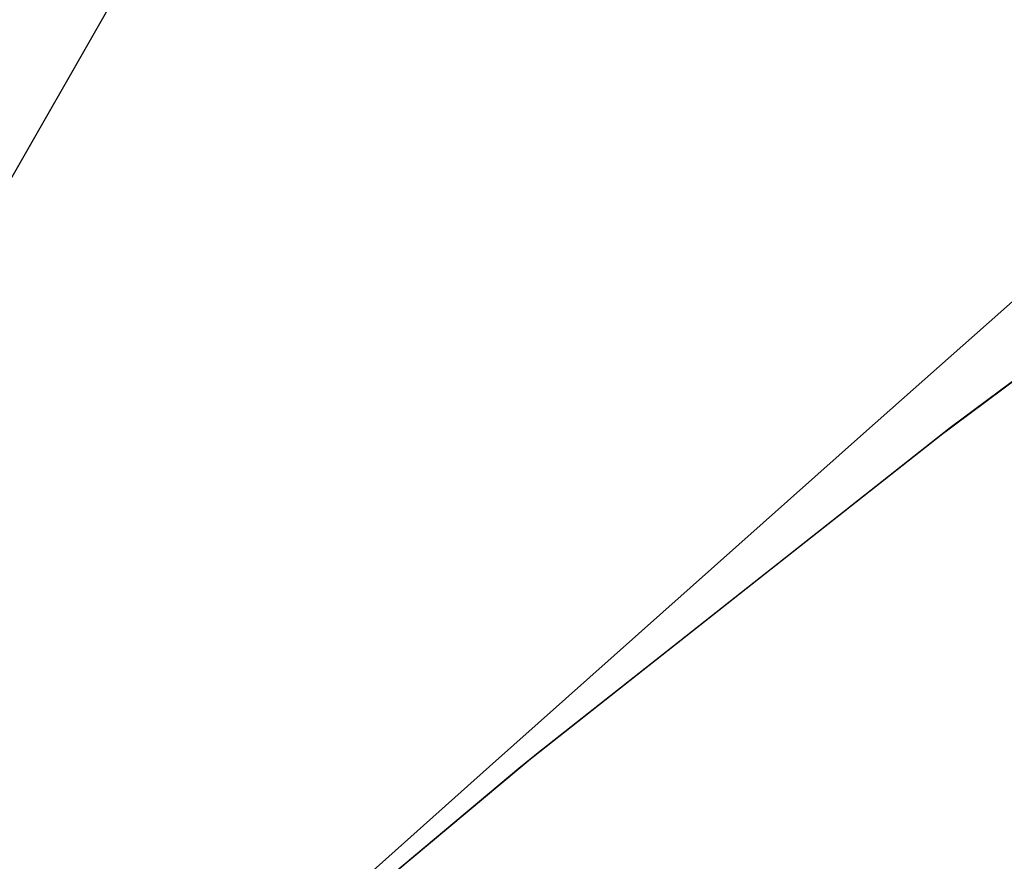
# Model space of a CAD drawing. Header units: metres. Extents: x 209848 to 209928, y 1182430 to 1182563.
# Tile 1014 of 1056: x 209853.231 to 209853.768, y 1182506.648 to 1182507.107. Entities that reach past the tile are written whole.
import ezdxf

# ---------------------------------------------------------------- set-up
doc = ezdxf.new("R2010")
doc.units = ezdxf.units.M
doc.header["$MEASUREMENT"] = 0
doc.linetypes.add('DGN Style 2', pattern=[15.036391, 9.021834, -6.014556])
doc.layers.get('0').update_dxf_attribs({"color": 254})

# ---------------------------------------------------------------- blocks, each defined once
blk = doc.blocks.new('ATTEMP')
at = {"color": 1, "linetype": 'DGN Style 2', "flags": 128}
blk.add_lwpolyline([(-9.73617, 0.00076), (-9.73225, 0.2629), (-9.72049, 0.52683), (-9.70089, 0.7915), (-9.67347, 1.05664), (-9.63824, 1.32195), (-9.59522, 1.58716), (-9.54441, 1.85199), (-9.48585, 2.11615), (-9.41957, 2.37938), (-9.34559, 2.64141), (-9.26395, 2.90195), (-9.17471, 3.16076), (-9.07791, 3.41757), (-8.97362, 3.67211), (-8.86189, 3.92414), (-8.7428, 4.1734), (-8.61643, 4.41965), (-8.48555, 4.65968), (-8.35547, 4.89532), (-8.22532, 5.13019), (-8.0951, 5.36434), (-7.96485, 5.5978), (-7.83458, 5.83059), (-7.70431, 6.06274), (-7.57405, 6.29429), (-7.44381, 6.52527), (-7.31362, 6.75569), (-7.18347, 6.9856), (-7.05337, 7.215), (-6.92333, 7.44394), (-6.79336, 7.67242), (-6.66346, 7.90048), (-6.53363, 8.12814), (-6.40387, 8.35541), (-6.2742, 8.58231), (-6.1446, 8.80887), (-6.01509, 9.0351), (-5.88565, 9.26101), (-5.7563, 9.48663), (-5.62702, 9.71197), (-5.49782, 9.93704), (-5.3687, 10.16186), (-5.23966, 10.38644), (-5.11069, 10.61078), (-4.9818, 10.83491), (-4.85298, 11.05884), (-4.72423, 11.28257), (-4.59555, 11.50611), (-4.46693, 11.72948), (-4.33838, 11.95268), (-4.20989, 12.17572), (-4.08147, 12.39861), (-3.9531, 12.62136), (-3.82479, 12.84397), (-3.69653, 13.06645), (-3.56833, 13.2888), (-3.44018, 13.51105), (-3.31208, 13.73318), (-3.18402, 13.9552), (-3.05602, 14.17713), (-2.92805, 14.39895), (-2.80013, 14.62069), (-2.67225, 14.84235), (-2.5444, 15.06392), (-2.4166, 15.28541), (-2.28883, 15.50683), (-2.1611, 15.72818), (-2.03339, 15.94946), (-1.90572, 16.17067), (-1.77808, 16.39183), (-1.65047, 16.61293), (-1.52289, 16.83398), (-1.39534, 17.05497), (-1.26781, 17.27591), (-1.1403, 17.49681), (-1.01282, 17.71766), (-0.88536, 17.93847), (-0.75792, 18.15923), (-0.6305, 18.37996), (-0.5031, 18.60065), (-0.37572, 18.82131), (-0.24836, 19.04193), (-0.12101, 19.26253), (0.00632, 19.48309), (0.13363, 19.70362), (0.26093, 19.92412), (0.38822, 20.1446), (0.51549, 20.36506), (0.64275, 20.58549), (0.76999, 20.8059), (0.89723, 21.02628), (1.02445, 21.24665), (1.15166, 21.467), (1.27886, 21.68732), (1.40606, 21.90764), (1.53324, 22.12793), (1.66041, 22.34821), (1.78758, 22.56847), (1.91474, 22.78872), (2.04189, 23.00895), (2.16903, 23.22917), (2.29617, 23.44938), (2.42329, 23.66958), (2.55042, 23.88976), (2.67753, 24.10994), (2.80464, 24.3301), (2.93175, 24.55026), (3.05885, 24.7704), (3.18594, 24.99054), (3.31303, 25.21067), (3.44012, 25.43079), (3.5672, 25.6509), (3.69428, 25.871), (3.82135, 26.0911), (3.94842, 26.31119), (4.07548, 26.53128), (4.20254, 26.75135), (4.3296, 26.97143), (4.45666, 27.1915), (4.58371, 27.41156), (4.71076, 27.63161), (4.83781, 27.85167), (4.96485, 28.07171), (5.0919, 28.29176), (5.21893, 28.5118), (5.34597, 28.73183), (5.47301, 28.95187), (5.60004, 29.17189), (5.72707, 29.39192), (5.8541, 29.61194), (5.98113, 29.83196), (6.10816, 30.05198), (6.23518, 30.27199), (6.3622, 30.492), (6.48922, 30.71201), (6.61624, 30.93201), (6.74326, 31.15202), (6.87028, 31.37202), (6.9973, 31.59202), (7.12431, 31.81201), (7.25133, 32.03201), (7.37834, 32.252), (7.50535, 32.47199), (7.63236, 32.69198), (7.75937, 32.91197), (7.88638, 33.13196), (8.01339, 33.35194), (8.1404, 33.57193), (8.26741, 33.79191), (8.39441, 34.01189), (8.52142, 34.23187), (8.64842, 34.45185), (8.77543, 34.67183), (8.90243, 34.89181), (9.02944, 35.11178), (9.15644, 35.33176), (9.28344, 35.55173), (9.41044, 35.77171), (9.53744, 35.99168), (9.66445, 36.21165), (9.79145, 36.43162), (9.91845, 36.65159), (10.04545, 36.87156), (10.17245, 37.09153), (10.29944, 37.3115), (10.42644, 37.53147), (10.55344, 37.75144), (10.68044, 37.97141), (10.80744, 38.19137), (10.93444, 38.41134), (11.06143, 38.63131), (11.18843, 38.85127), (11.31543, 39.07124), (11.44242, 39.2912), (11.56942, 39.51116), (11.69642, 39.73113), (11.82341, 39.95109), (11.95041, 40.17106), (12.0774, 40.39102), (12.2044, 40.61098), (12.33139, 40.83094), (12.45839, 41.05091), (12.58539, 41.27087), (12.71238, 41.49083), (12.83938, 41.71079), (12.96637, 41.93075), (13.09336, 42.15071), (13.22036, 42.37067), (13.34735, 42.59064), (13.47435, 42.8106), (13.60134, 43.03056), (13.72834, 43.25052), (13.85533, 43.47048), (13.98232, 43.69044), (14.10932, 43.9104), (14.23631, 44.13036), (14.36331, 44.35032), (14.4903, 44.57028), (14.61729, 44.79023), (14.74429, 45.01019), (14.87128, 45.23015), (14.99827, 45.45011), (15.12527, 45.67007), (15.25226, 45.89003), (15.37925, 46.10999), (15.50625, 46.32995), (15.63324, 46.54991), (15.76023, 46.76986), (15.88722, 46.98982), (16.01422, 47.20978), (16.14121, 47.42974), (16.2682, 47.6497), (16.3952, 47.86966), (16.52219, 48.08961), (16.64918, 48.30957), (16.77618, 48.52953), (16.90317, 48.74949), (17.03016, 48.96945), (17.15715, 49.1894), (17.28415, 49.40936), (17.41114, 49.62932), (17.53813, 49.84928), (17.66512, 50.06923), (17.79212, 50.28919), (17.91911, 50.50915), (18.0461, 50.72911), (18.17309, 50.94907), (18.30009, 51.16902), (18.42708, 51.38898), (18.55407, 51.60894), (18.68106, 51.8289), (18.80806, 52.04885), (18.93505, 52.26881), (19.06204, 52.48877), (19.18903, 52.70872), (19.31603, 52.92868), (19.44302, 53.14864), (19.57001, 53.3686), (19.697, 53.58855), (19.824, 53.80851), (19.95099, 54.02847), (20.07798, 54.24843), (20.20497, 54.46838), (20.33197, 54.68834), (20.45896, 54.9083), (20.58595, 55.12826), (20.71294, 55.34821), (20.83994, 55.56817), (20.96693, 55.78813), (21.09392, 56.00808), (21.22091, 56.22804), (21.34791, 56.448), (21.4749, 56.66796), (21.60189, 56.88791), (21.72888, 57.10787), (21.85587, 57.32783), (21.98287, 57.54778), (22.10986, 57.76774), (22.23685, 57.9877), (22.36384, 58.20766), (22.49084, 58.42761), (22.61783, 58.64757), (22.74482, 58.86753), (22.87181, 59.08748), (22.99881, 59.30744), (23.1258, 59.5274), (23.25279, 59.74736), (23.37978, 59.96731), (23.50677, 60.18727), (23.63377, 60.40723), (23.76076, 60.62718), (23.88775, 60.84714), (24.01474, 61.0671), (24.14174, 61.28705), (24.26873, 61.50701), (24.39572, 61.72697), (24.52271, 61.94693), (24.6497, 62.16688), (24.7767, 62.38684), (24.90369, 62.6068), (25.03068, 62.82675), (25.15767, 63.04671), (25.28467, 63.26667), (25.41166, 63.48663), (25.53865, 63.70658), (25.66564, 63.92654), (25.79264, 64.1465), (25.85823, 64.26011)], dxfattribs=at)
at = {"color": 5, "linetype": 'Continuous', "flags": 128}
for points in [[(-8.60191, 5.05241), (-8.45003, 5.29522), (-8.29105, 5.53396), (-8.1251, 5.76838), (-7.9523, 5.99827), (-7.77277, 6.22339), (-7.58665, 6.44353), (-7.39409, 6.65848), (-7.19523, 6.86802), (-6.99023, 7.07196), (-6.77926, 7.27009), (-6.57308, 7.45592), (-6.36902, 7.63859), (-6.16504, 7.82024), (-5.96117, 8.00089)], [(-8.60672, 5.04446), (-8.45534, 5.28699), (-8.29688, 5.52546), (-8.13147, 5.75965), (-7.95922, 5.98932), (-7.78026, 6.21425), (-7.59473, 6.43423), (-7.40278, 6.64904), (-7.20454, 6.85848), (-7.00018, 7.06233), (-6.78986, 7.26041), (-6.57374, 7.45252), (-6.352, 7.63848), (-6.12482, 7.8181), (-5.89239, 7.99121)], [(-8.60329, 5.05013), (-8.45155, 5.29287), (-8.29272, 5.53153), (-8.12692, 5.76588), (-7.95428, 5.99571), (-7.77491, 6.22078), (-7.58896, 6.44087), (-7.39657, 6.65578), (-7.19789, 6.86529), (-6.99308, 7.06921), (-6.7823, 7.26732), (-6.56571, 7.45945), (-6.34349, 7.6454), (-6.11583, 7.82499), (-5.8829, 7.99805)], [(-8.60405, 5.04887), (-8.45239, 5.29156), (-8.29365, 5.53018), (-8.12793, 5.7645), (-7.95538, 5.99429), (-7.7761, 6.21933), (-7.59025, 6.4394), (-7.39795, 6.65428), (-7.19937, 6.86378), (-6.99466, 7.06768), (-6.78398, 7.26579), (-6.5675, 7.45791), (-6.34539, 7.64386), (-6.11783, 7.82346), (-5.88501, 7.99653)], [(-8.60512, 5.0471), (-8.45357, 5.28973), (-8.29494, 5.52829), (-8.12935, 5.76256), (-7.95691, 5.9923), (-7.77777, 6.2173), (-7.59204, 6.43733), (-7.39989, 6.65219), (-7.20144, 6.86166), (-6.99687, 7.06554), (-6.78633, 7.26363), (-6.57, 7.45575), (-6.34804, 7.64171), (-6.12063, 7.82131), (-5.88796, 7.9944)], [(-8.60672, 5.04446), (-8.45534, 5.28699), (-8.29688, 5.52546), (-8.13147, 5.75965), (-7.95922, 5.98932), (-7.78026, 6.21425), (-7.59473, 6.43423), (-7.40278, 6.64904), (-7.20454, 6.85848), (-7.00018, 7.06233), (-6.78986, 7.26041), (-6.57374, 7.45252), (-6.352, 7.63848), (-6.12482, 7.8181), (-5.89239, 7.99121)], [(-8.60672, 5.04446), (-8.45534, 5.28699), (-8.29688, 5.52546), (-8.13147, 5.75965), (-7.95922, 5.98932), (-7.78026, 6.21425), (-7.59473, 6.43423), (-7.40278, 6.64904), (-7.20454, 6.85848), (-7.00018, 7.06233), (-6.78986, 7.26041), (-6.57374, 7.45252), (-6.352, 7.63848), (-6.12482, 7.8181), (-5.89239, 7.99121)]]:
    blk.add_lwpolyline(points, dxfattribs=at)

msp = doc.modelspace()

# ---------------------------------------------------------------- block references
at = {"color": 1, "linetype": 'DGN Style 2'}
msp.add_blockref('ATTEMP', (209859.85591, 1182499.06107), dxfattribs=at)

doc.saveas('drawing.dxf')
